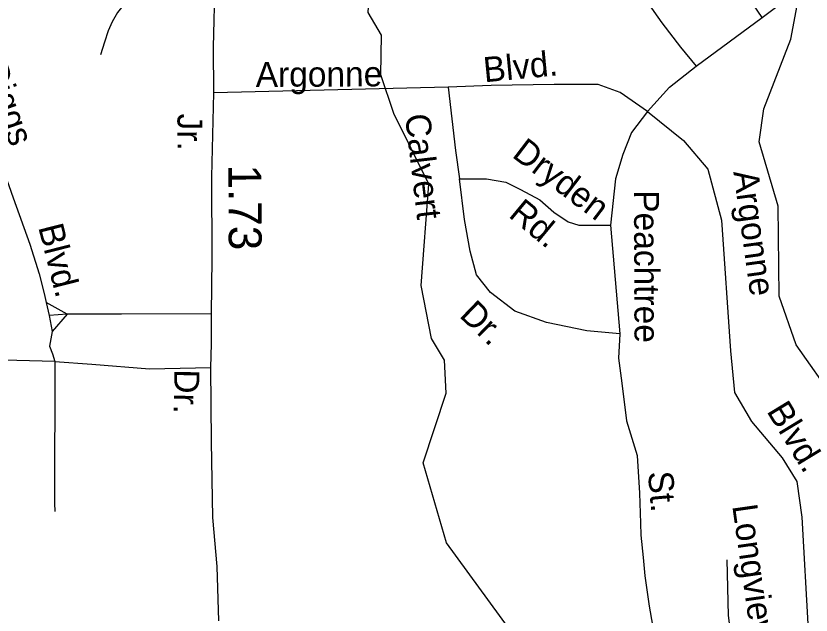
# Model space of a CAD drawing. Extents: x 1547597 to 1699558, y 810033 to 920809.
# Drawn here: x 1638613 to 1641630, y 849529 to 851802 of the extents above; entities that cross this region are included whole.
import ezdxf

# ---------------------------------------------------------------- set-up
doc = ezdxf.new("R2010")
doc.units = 0
for name, color, linetype in [('Exist Hydrographic Creek Single Shore', 7, 'Continuous'), ('Exist Road Non-System Type 51', 7, 'Continuous'), ('Exist Road Non-System Type 51 Label', 7, 'Continuous'), ('Exist Road Secondary Mileage Hundredths English Label', 7, 'Continuous'), ('Exist Road Secondary Type 51 Label', 7, 'Continuous'), ('Exist Road Secondary Type 51 Undivided 4 Lane Attributed', 7, 'Continuous')]:
    doc.layers.add(name, color=color, linetype=linetype)

msp = doc.modelspace()

# ---------------------------------------------------------------- linework, layer by layer
at = {"layer": 'Exist Hydrographic Creek Single Shore'}
for points in [[(1640492.9, 849466.7), (1640247, 849803.2), (1640159, 850107), (1640246, 850371.2), (1640239, 850496.1), (1640190, 850579.1), (1640151, 850780.1), (1640179.9, 851163.7), (1640047.1, 851432.4), (1639997.3, 851579.4), (1639999.9, 851729.1), (1639950.1, 851815.7), (1639955.3, 851899.8), (1639986.8, 851978.5), (1640049.8, 852112.4), (1640212.4, 852235.8), (1640217.7, 852367.1), (1640225.5, 852472.2), (1640278, 852624.4), (1640220.3, 852740), (1640173.1, 852816.1), (1640055, 852936.9), (1639942.2, 853039.3), (1639931.7, 853136.4)], [(1642144, 848796.3), (1642113, 848925), (1642116, 849240.1), (1642152, 849433), (1642164, 849721.7), (1642149, 849866.4), (1642092, 850008.7), (1641977, 850175.2), (1641721, 850344.5), (1641574, 850554.3), (1641509, 850739.5), (1641505, 851080.9), (1641433, 851325.2), (1641450.9, 851449.7), (1641554, 851713.5), (1641581, 851863.9), (1641578, 852280.8), (1641641, 852689.9)]]:
    msp.add_lwpolyline(points, dxfattribs=at)
at = {"layer": 'Exist Road Non-System Type 51'}
for p, q in [((1638728.3, 850715.6), (1638739.7, 850665.6)), ((1638807.6, 850670.4), (1638728.3, 850715.6)), ((1638807.6, 850670.4), (1638739.7, 850665.6)), ((1638807.6, 850670.4), (1638750.7, 850605.3)), ((1638739.7, 850665.6), (1638750.7, 850605.3))]:
    msp.add_line(p, q, dxfattribs=at)
for points in [[(1641444.1, 851796.5), (1641329, 851966), (1641248.9, 852069.3), (1641221.2, 852095.7), (1641197.5, 852112.1), (1641173.7, 852122.4), (1641145.9, 852131), (1641121.9, 852133.3), (1641091.8, 852131.9), (1641061.7, 852127.5), (1641033.6, 852112.7), (1641005.2, 852093.2), (1640980.9, 852067.5), (1640962.6, 852041.9), (1640956, 852016), (1640953.7, 851992), (1640955.1, 851962), (1640964.8, 851935.8), (1640974.2, 851907.8), (1641009.3, 851853.2), (1641064.2, 851776.3), (1641134.6, 851683.2), (1641194.8, 851611.6)], [(1641444.1, 851796.5), (1641705.8, 851993.6), (1641856.7, 852107.6)], [(1639084.7, 851916.2), (1639023.6, 851847), (1638999.2, 851815.5), (1638978.6, 851779.7), (1638963.9, 851746), (1638949.4, 851702.3), (1638934.7, 851654.5)], [(1641194.8, 851611.6), (1641444.1, 851796.5)], [(1641010.1, 851440.3), (1641093.1, 851531.5), (1641194.8, 851611.6)], [(1641010.1, 851440.3), (1640905.4, 851511.2), (1640822.3, 851542), (1640656, 851542), (1640415.9, 851538.9), (1640253.5, 851532.4)], [(1640253.5, 851532.4), (1639363.7, 851510.8)], [(1640253.5, 851532.4), (1640281.3, 851292.1), (1640296.6, 851184.2)], [(1641010.1, 851440.3), (1640949.4, 851359.9), (1640915.5, 851276.7), (1640887.8, 851184.2), (1640869.3, 851008.6)], [(1641010.1, 851440.3), (1641145.6, 851329.4), (1641238, 851221.6), (1641290.3, 851027.5), (1641324.2, 850531.4), (1641339.6, 850374.3), (1641404.2, 850263.3), (1641520.9, 850126.1), (1641576.4, 850036.7), (1641594.8, 849901.2), (1641619.5, 849472.9), (1641607.4, 849373.3)], [(1638552.7, 851252.3), (1638602.5, 851111.6), (1638665.7, 850936.6), (1638702.1, 850824), (1638721, 850749.8), (1638728.3, 850715.6)], [(1640296.6, 851184.2), (1640398.2, 851184.2), (1640472.1, 851171.9), (1640527.6, 851144.2), (1640601.5, 851104.1), (1640653.8, 851057.9), (1640709.2, 851020.9), (1640749.2, 851008.6), (1640869.3, 851008.6)], [(1640904.1, 850596.3), (1640780, 850608.1), (1640626.1, 850638.9), (1640506, 850682), (1640413.6, 850752.9), (1640361.3, 850820.7), (1640336.7, 850910), (1640315.1, 851030.2), (1640296.6, 851184.2)], [(1640869.3, 851008.6), (1640904.1, 850596.3)], [(1639355.3, 850672.1), (1639013.5, 850671.2), (1638807.6, 850670.4)], [(1638750.7, 850605.3), (1638740.3, 850549.6), (1638751.7, 850520.9), (1638761.7, 850490.9)], [(1640904.1, 850596.3), (1640899.3, 850504.2), (1640911.6, 850408.7), (1640930.1, 850266.9), (1640970.1, 850134.5), (1640978.8, 849992.3), (1640982.9, 849878.4), (1640984.1, 849832.3), (1640992.8, 849748.1), (1640999.6, 849678.1), (1641015.9, 849563.7), (1641041.4, 849419.4)], [(1638761.7, 850490.9), (1638569.1, 850496.1), (1638297.1, 850507.6)], [(1638761.7, 850490.9), (1638759.6, 849954.5), (1638761.4, 849922.6)], [(1638761.7, 850490.9), (1638901.5, 850481.7), (1639120.4, 850463.7), (1639352.4, 850469)], [(1641310.4, 849739.1), (1641315.3, 849527.9), (1641343, 849312.2)]]:
    msp.add_lwpolyline(points, dxfattribs=at)
at = {"layer": 'Exist Road Secondary Type 51 Undivided 4 Lane Attributed'}
msp.add_lwpolyline([(1639382.8, 849507.4), (1639377.2, 849713.5), (1639360.5, 849900.1), (1639354.9, 850187), (1639352.4, 850469), (1639355.6, 850558), (1639355.3, 850672.1), (1639358.6, 850882.1), (1639357.3, 851192.1), (1639363.7, 851510.8), (1639362.9, 851683.9), (1639368.9, 851939.9), (1639370.5, 852047.9), (1639366.4, 852173.8), (1639372.9, 852265.4), (1639365.4, 852385.9), (1639350.6, 852471.1), (1639330.3, 852545.3), (1639311.7, 852595.3), (1639283, 852653.4), (1639234.9, 852758.7), (1639184.6, 852850.3), (1639141.1, 852918.1), (1639131.1, 852935.3)], dxfattribs=at)

# ---------------------------------------------------------------- texts
at = {"layer": 'Exist Road Non-System Type 51 Label'}
for s, rotation, p in [('Blvd.', 5.4849, (1640391.3, 851550.3)), ('Diggs', 289.4818, (1638485.5, 851608.3)), ('Argonne', 0.2852, (1639523.3, 851532.8)), ('Calvert', 276.6658, (1640089.4, 851426.2)), ('Dryden', 322.6881, (1640491.7, 851269.7)), ('Argonne', 277.8137, (1641335.1, 851210.7)), ('Peachtree', 270.1933, (1640958.4, 851140.8)), ('Rd.', 320.361, (1640478.6, 851042.3)), ('Blvd.', 284.2862, (1638697.6, 851001.4)), ('Dr.', 316.051, (1640292.2, 850663.1)), ('Blvd.', 301.308, (1641459.6, 850303.1)), ('St.', 274.9014, (1641011.1, 850071.7)), ('Longview', 278.0681, (1641331, 849943.9))]:
    msp.add_text(s, height=95, rotation=rotation, dxfattribs=at).set_placement(p)
at = {"layer": 'Exist Road Secondary Mileage Hundredths English Label'}
msp.add_text('1.73', height=125, rotation=270.2413, dxfattribs=at).set_placement((1639419.6, 851238.3))
at = {"layer": 'Exist Road Secondary Type 51 Label'}
for s, rotation, p in [('Jr.', 270.1963, (1639226.1, 851431.9)), ('Dr.', 268.9786, (1639215.1, 850462.4))]:
    msp.add_text(s, height=95, rotation=rotation, dxfattribs=at).set_placement(p)

doc.saveas('drawing.dxf')
